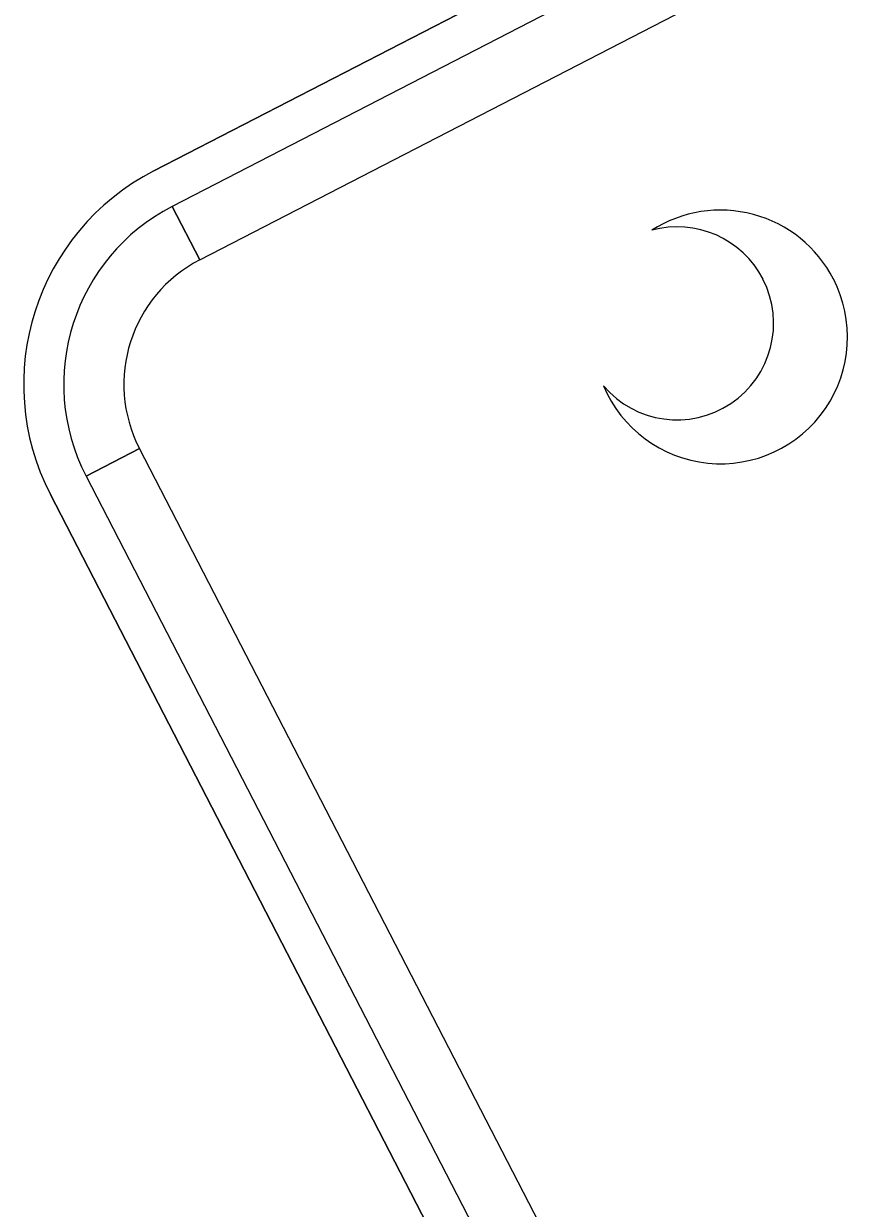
# Model space of a CAD drawing. Extents: x 2001876 to 2025694, y 804561 to 868938.
# Drawn here: x 2014388.8 to 2014435.6, y 825957.9 to 826025.2 of the extents above; entities that cross this region are included whole.
import ezdxf

# ---------------------------------------------------------------- set-up
doc = ezdxf.new("R2010")
doc.units = 0
doc.layers.add('Default', color=7, linetype='Continuous')

msp = doc.modelspace()

# ---------------------------------------------------------------- linework, layer by layer
at = {"layer": 'Default'}
for p, q in [((2014565.952, 826104.367), (2014396.231, 826016.819)), ((2014396.231, 826016.819), (2014565.952, 826104.367)), ((2014398.836, 826011.768), (2014397.273, 826014.798)), ((2014392.382, 825999.485), (2014395.412, 826001.048)), ((2014390.361, 825998.443), (2014427.882, 825925.705)), ((2014427.882, 825925.705), (2014390.361, 825998.443))]:
    msp.add_line(p, q, dxfattribs=at)
for points in [[(2014566.994, 826102.346), (2014397.273, 826014.798), (2014398.836, 826011.768), (2014568.558, 826099.316), (2014566.994, 826102.346)], [(2014392.382, 825999.485), (2014429.902, 825926.747), (2014432.933, 825928.31), (2014395.412, 826001.048), (2014392.382, 825999.485)]]:
    msp.add_lwpolyline(points, close=True, dxfattribs=at)
for centre, radius, start, end in [((2014402.484, 826004.696), 13.641, 117.28638, 207.28602), ((2014402.484, 826004.696), 13.641, 117.28617, 207.28617), ((2014402.484, 826004.696), 11.367, 117.28638, 207.28602), ((2014428.379, 826007.381), 7.208, 27.18503, 122.76585), ((2014425.927, 826008.168), 5.471, 27.20451, 105.35595), ((2014402.484, 826004.696), 7.957, 117.28638, 207.28602), ((2014425.912, 826008.165), 5.482, 220.46806, 27.17357), ((2014428.387, 826007.385), 7.199, 202.67256, 27.2194)]:
    msp.add_arc(centre, radius, start, end, dxfattribs=at)

doc.saveas('drawing.dxf')
